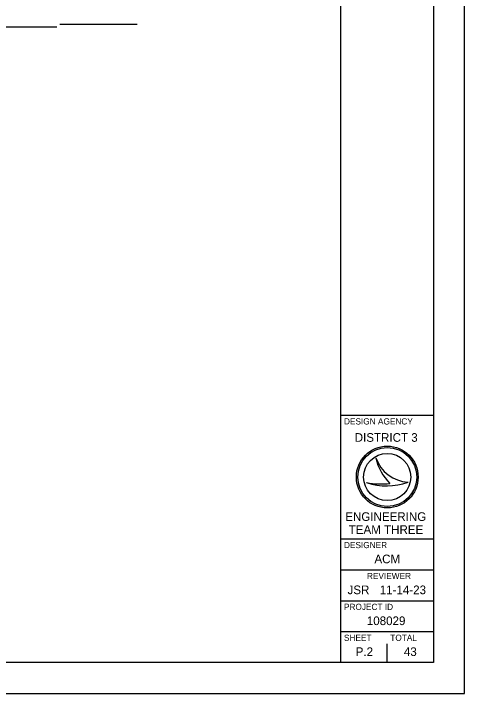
# Model space of a CAD drawing. Extents: x 0 to 34, y 0 to 22.
# Drawn here: x 26.7 to 34, y 0 to 11 of the extents above; entities that cross this region are included whole.
import ezdxf

# ---------------------------------------------------------------- set-up
doc = ezdxf.new("R2010")
doc.units = 0
for name, color, linetype in [('SH_Border', 7, 'Continuous'), ('SH_Cut_Line', 7, 'Continuous'), ('SH_Data', 7, 'Continuous')]:
    doc.layers.add(name, color=color, linetype=linetype)

msp = doc.modelspace()

# ---------------------------------------------------------------- linework, layer by layer
at = {"layer": 'SH_Border'}
for p, q in [((32, 0.5), (32, 21.5)), ((32, 4.5), (33.5, 4.5)), ((32, 2.5), (33.5, 2.5)), ((32, 2), (33.5, 2)), ((32, 1.5), (33.5, 1.5)), ((32, 1), (33.5, 1))]:
    msp.add_line(p, q, dxfattribs=at)
msp.add_lwpolyline([(1.5, 21.5), (33.5, 21.5), (33.5, 0.5), (1.5, 0.5)], close=True, dxfattribs=at)
at = {"layer": 'SH_Cut_Line'}
msp.add_lwpolyline([(0, 0), (34, 0), (34, 22), (0, 22)], close=True, dxfattribs=at)
at = {"layer": 'SH_Data'}
for p, q in [((28.7, 10.822), (27.45, 10.822)), ((27.4, 10.777), (23.048, 10.777)), ((32.567, 3.81), (32.567, 3.81)), ((32.417, 3.41), (32.417, 3.41)), ((32.75, 3.5), (32.75, 3.5)), ((33.087, 3.419), (33.087, 3.419)), ((32.75, 0.5), (32.75, 0.8)), ((32.375, 0.675), (32.375, 0.675))]:
    msp.add_line(p, q, dxfattribs=at)
for radius in [0.5, 0.477, 0.477, 0.382]:
    msp.add_circle((32.75, 3.5), radius, dxfattribs=at)
for centre, radius, start, end in [((33.116, 3.998), 0.58, 198.9257, 198.9319), ((33.347, 3.97), 0.796, 191.6379, 191.6421), ((33.116, 3.998), 0.58, 198.9319, 267.1657), ((33.347, 3.97), 0.796, 191.6421, 226.0947), ((32.739, 4.37), 1.013, 251.4576, 290.0832), ((32.648, 4.654), 1.266, 259.4964, 259.4995), ((32.739, 4.37), 1.013, 251.4527, 251.4576), ((32.648, 4.654), 1.266, 259.4995, 276.6672)]:
    msp.add_arc(centre, radius, start, end, dxfattribs=at)

# ---------------------------------------------------------------- texts
for s, height, p in [('DESIGN AGENCY', 0.1, (32.05, 4.35)), ('DISTRICT 3', 0.14, (32.224, 4.07)), ('ENGINEERING', 0.14, (32.071, 2.79)), ('TEAM THREE', 0.14, (32.127, 2.58)), ('DESIGNER', 0.1, (32.05, 2.35)), ('ACM', 0.14, (32.543, 2.105)), ('REVIEWER', 0.1, (32.422, 1.85)), ('JSR', 0.14, (32.108, 1.605)), ('11-14-23', 0.14, (32.629, 1.605)), ('PROJECT ID', 0.1, (32.05, 1.35)), ('108029', 0.14, (32.42, 1.105)), ('SHEET', 0.1, (32.05, 0.85)), ('TOTAL', 0.1, (32.8, 0.85)), ('P.2', 0.14, (32.24, 0.605)), ('43', 0.14, (33.02, 0.605))]:
    msp.add_text(s, height=height, dxfattribs=at).set_placement(p)

doc.saveas('drawing.dxf')
